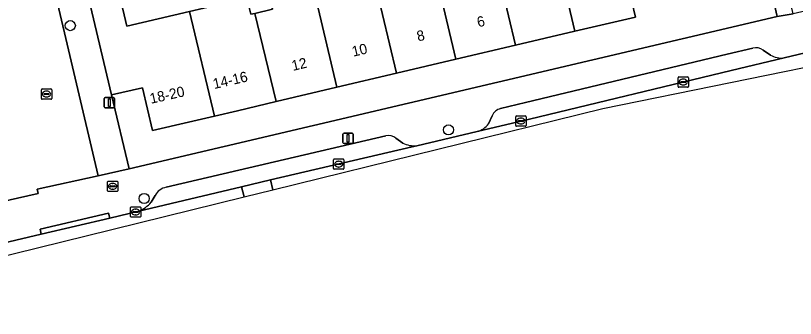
# Model space of a CAD drawing. Extents: x 158472 to 159562, y 388525 to 389606.
# Drawn here: x 159171.7 to 159247.3, y 388546.8 to 388576.2 of the extents above; entities that cross this region are included whole.
import ezdxf

# ---------------------------------------------------------------- set-up
doc = ezdxf.new("R2010")
doc.units = 0
for name, color, linetype in [('IMGEO_Boom', 7, 'Continuous'), ('IMGEO_Brandkraan', 7, 'Continuous'), ('IMGEO_Erf', 7, 'Continuous'), ('IMGEO_Kolk', 7, 'Continuous'), ('IMGEO_Lichtmast', 7, 'Continuous'), ('IMGEO_Pand', 7, 'Continuous'), ('IMGEO_Pand_nummerreeks', 7, 'Continuous'), ('IMGEO_Parkeervlak_open', 7, 'Continuous'), ('IMGEO_Rijbaan_lokaal_open', 7, 'Continuous'), ('IMGEO_Voetpad_gesloten', 7, 'Continuous'), ('IMGEO_Voetpad_open', 7, 'Continuous')]:
    doc.layers.add(name, color=color, linetype=linetype)

msp = doc.modelspace()

# ---------------------------------------------------------------- linework, layer by layer
at = {"layer": 'IMGEO_Boom'}
for centre in [(159177.004, 388575.227), (159213.661, 388565.105), (159184.157, 388558.456)]:
    msp.add_circle(centre, 0.489, dxfattribs=at)
at = {"layer": 'IMGEO_Brandkraan'}
for p, q in [((159180.608, 388559.207), (159180.608, 388560.059)), ((159180.683, 388560.133), (159181.535, 388560.133)), ((159181.096, 388559.913), (159181.121, 388559.913)), ((159181.609, 388560.059), (159181.609, 388559.207)), ((159181.535, 388559.133), (159180.683, 388559.133)), ((159180.867, 388559.627), (159180.867, 388559.639)), ((159181.305, 388559.59), (159180.907, 388559.59)), ((159180.91, 388559.676), (159181.308, 388559.676)), ((159181.119, 388559.353), (159181.094, 388559.353)), ((159181.351, 388559.639), (159181.351, 388559.627))]:
    msp.add_line(p, q, dxfattribs=at)
for points in [[(159180.608, 388559.207), (159180.608, 388560.059)], [(159180.683, 388560.133), (159181.535, 388560.133)], [(159181.609, 388560.059), (159181.609, 388559.207)], [(159181.535, 388559.133), (159180.683, 388559.133)]]:
    msp.add_lwpolyline(points, dxfattribs=at)
for centre, radius, start, end in [((159180.685, 388560.057), 0.0765, 91.55205, 178.44795), ((159180.685, 388560.057), 0.0765, 91.55205, 178.44795), ((159181.533, 388560.057), 0.0765, 1.55205, 88.44795), ((159181.533, 388560.057), 0.0765, 1.55205, 88.44795), ((159180.685, 388559.209), 0.0765, 181.55205, 268.44795), ((159180.685, 388559.209), 0.0765, 181.55205, 268.44795), ((159180.907, 388559.636), 0.0403, 85.87752, 175.75265), ((159180.904, 388559.626), 0.0366, 178.93798, 274.71019), ((159181.308, 388559.633), 0.043, 264.86636, 352.45326), ((159181.312, 388559.638), 0.0386, 1.73085, 96.63898), ((159181.533, 388559.209), 0.0765, 271.55205, 358.44795), ((159181.533, 388559.209), 0.0765, 271.55205, 358.44795)]:
    msp.add_arc(centre, radius, start, end, dxfattribs=at)
for centre, major_axis, ratio, start_param, end_param in [((159181.095, 388559.633), (-0.387, 0.002), 0.722429, 4.712389, 7.853982), ((159181.12, 388559.633), (-0.39, 0.002), 0.717154, 1.570796, 4.712389)]:
    msp.add_ellipse(centre, major_axis=major_axis, ratio=ratio, start_param=start_param, end_param=end_param, dxfattribs=at)
at = {"layer": 'IMGEO_Erf'}
msp.add_lwpolyline([(159231.445, 388577.524), (159231.791, 388576.064), (159225.906, 388574.678), (159220.138, 388573.319), (159214.371, 388571.961), (159208.604, 388570.602), (159202.836, 388569.243), (159196.956, 388567.858), (159193.194, 388566.972), (159190.964, 388566.447), (159188.471, 388565.859), (159184.976, 388565.036), (159183.994, 388569.205), (159181.007, 388568.502), (159182.704, 388561.32), (159245.514, 388576.124), (159240.949, 388596.135)], dxfattribs=at)
msp.add_lwpolyline([(159197.12, 388584.695), (159181.114, 388580.966), (159182.479, 388575.171), (159188.571, 388576.606), (159194.124, 388577.914), (159194.499, 388576.324), (159194.9, 388576.419), (159196.607, 388576.821), (159196.233, 388578.412), (159198.476, 388578.94)], close=True, dxfattribs=at)
at = {"layer": 'IMGEO_Kolk'}
for p, q in [((159235.908, 388569.323), (159235.908, 388570.175)), ((159235.983, 388570.249), (159236.835, 388570.249)), ((159236.167, 388569.743), (159236.167, 388569.755)), ((159236.605, 388569.706), (159236.207, 388569.706)), ((159236.21, 388569.792), (159236.608, 388569.792)), ((159236.396, 388570.029), (159236.421, 388570.029)), ((159236.651, 388569.755), (159236.651, 388569.743)), ((159236.909, 388570.175), (159236.909, 388569.323)), ((159174.198, 388568.156), (159174.198, 388569.008)), ((159174.273, 388569.082), (159175.125, 388569.082)), ((159174.686, 388568.862), (159174.711, 388568.862)), ((159175.199, 388569.008), (159175.199, 388568.156)), ((159236.835, 388569.249), (159235.983, 388569.249)), ((159236.419, 388569.469), (159236.394, 388569.469)), ((159175.125, 388568.082), (159174.273, 388568.082)), ((159174.457, 388568.576), (159174.457, 388568.588)), ((159174.895, 388568.539), (159174.497, 388568.539)), ((159174.5, 388568.625), (159174.898, 388568.625)), ((159174.709, 388568.302), (159174.684, 388568.302)), ((159174.941, 388568.588), (159174.941, 388568.576)), ((159220.176, 388565.538), (159220.176, 388566.39)), ((159220.251, 388566.464), (159221.103, 388566.464)), ((159220.435, 388565.958), (159220.435, 388565.97)), ((159220.873, 388565.921), (159220.475, 388565.921)), ((159220.478, 388566.007), (159220.876, 388566.007)), ((159220.664, 388566.244), (159220.689, 388566.244)), ((159220.919, 388565.97), (159220.919, 388565.958)), ((159221.177, 388566.39), (159221.177, 388565.538)), ((159221.103, 388565.464), (159220.251, 388565.464)), ((159220.687, 388565.684), (159220.662, 388565.684)), ((159202.517, 388561.361), (159202.517, 388562.213)), ((159202.592, 388562.287), (159203.444, 388562.287)), ((159203.005, 388562.067), (159203.03, 388562.067)), ((159203.518, 388562.213), (159203.518, 388561.361)), ((159203.444, 388561.287), (159202.592, 388561.287)), ((159202.776, 388561.781), (159202.776, 388561.793)), ((159203.214, 388561.744), (159202.816, 388561.744)), ((159202.819, 388561.83), (159203.217, 388561.83)), ((159203.028, 388561.507), (159203.003, 388561.507)), ((159203.26, 388561.793), (159203.26, 388561.781)), ((159182.833, 388556.717), (159182.833, 388557.569)), ((159182.908, 388557.643), (159183.76, 388557.643)), ((159183.834, 388557.569), (159183.834, 388556.717)), ((159183.092, 388557.137), (159183.092, 388557.149)), ((159183.53, 388557.1), (159183.132, 388557.1)), ((159183.135, 388557.186), (159183.533, 388557.186)), ((159183.344, 388556.863), (159183.319, 388556.863)), ((159183.321, 388557.423), (159183.346, 388557.423)), ((159183.576, 388557.149), (159183.576, 388557.137)), ((159183.76, 388556.643), (159182.908, 388556.643))]:
    msp.add_line(p, q, dxfattribs=at)
for points in [[(159235.908, 388569.323), (159235.908, 388570.175)], [(159235.983, 388570.249), (159236.835, 388570.249)], [(159236.909, 388570.175), (159236.909, 388569.323)], [(159174.198, 388568.156), (159174.198, 388569.008)], [(159174.273, 388569.082), (159175.125, 388569.082)], [(159175.199, 388569.008), (159175.199, 388568.156)], [(159236.835, 388569.249), (159235.983, 388569.249)], [(159175.125, 388568.082), (159174.273, 388568.082)], [(159220.176, 388565.538), (159220.176, 388566.39)], [(159220.251, 388566.464), (159221.103, 388566.464)], [(159221.177, 388566.39), (159221.177, 388565.538)], [(159221.103, 388565.464), (159220.251, 388565.464)], [(159202.517, 388561.361), (159202.517, 388562.213)], [(159202.592, 388562.287), (159203.444, 388562.287)], [(159203.518, 388562.213), (159203.518, 388561.361)], [(159203.444, 388561.287), (159202.592, 388561.287)], [(159182.833, 388556.717), (159182.833, 388557.569)], [(159182.908, 388557.643), (159183.76, 388557.643)], [(159183.834, 388557.569), (159183.834, 388556.717)], [(159183.76, 388556.643), (159182.908, 388556.643)]]:
    msp.add_lwpolyline(points, dxfattribs=at)
for centre, radius, start, end in [((159235.985, 388570.173), 0.0765, 91.55205, 178.44795), ((159235.985, 388570.173), 0.0765, 91.55205, 178.44795), ((159236.207, 388569.752), 0.0403, 85.87752, 175.75265), ((159236.204, 388569.742), 0.0366, 178.93798, 274.71019), ((159236.608, 388569.749), 0.043, 264.86636, 352.45326), ((159236.612, 388569.754), 0.0386, 1.73085, 96.63898), ((159236.833, 388570.173), 0.0765, 1.55205, 88.44795), ((159236.833, 388570.173), 0.0765, 1.55205, 88.44795), ((159174.275, 388569.006), 0.0765, 91.55205, 178.44795), ((159174.275, 388569.006), 0.0765, 91.55205, 178.44795), ((159175.123, 388569.006), 0.0765, 1.55205, 88.44795), ((159175.123, 388569.006), 0.0765, 1.55205, 88.44795), ((159235.985, 388569.325), 0.0765, 181.55205, 268.44795), ((159235.985, 388569.325), 0.0765, 181.55205, 268.44795), ((159236.833, 388569.325), 0.0765, 271.55205, 358.44795), ((159236.833, 388569.325), 0.0765, 271.55205, 358.44795), ((159174.275, 388568.158), 0.0765, 181.55205, 268.44795), ((159174.275, 388568.158), 0.0765, 181.55205, 268.44795), ((159174.497, 388568.585), 0.0403, 85.87752, 175.75265), ((159174.494, 388568.575), 0.0366, 178.93798, 274.71019), ((159174.898, 388568.582), 0.043, 264.86636, 352.45326), ((159174.902, 388568.587), 0.0386, 1.73085, 96.63898), ((159175.123, 388568.158), 0.0765, 271.55205, 358.44795), ((159175.123, 388568.158), 0.0765, 271.55205, 358.44795), ((159220.253, 388566.388), 0.0765, 91.55205, 178.44795), ((159220.253, 388566.388), 0.0765, 91.55205, 178.44795), ((159220.475, 388565.967), 0.0403, 85.87752, 175.75265), ((159220.472, 388565.957), 0.0366, 178.93798, 274.71019), ((159220.876, 388565.964), 0.043, 264.86636, 352.45326), ((159220.88, 388565.969), 0.0386, 1.73085, 96.63898), ((159221.101, 388566.388), 0.0765, 1.55205, 88.44795), ((159221.101, 388566.388), 0.0765, 1.55205, 88.44795), ((159220.253, 388565.54), 0.0765, 181.55205, 268.44795), ((159220.253, 388565.54), 0.0765, 181.55205, 268.44795), ((159221.101, 388565.54), 0.0765, 271.55205, 358.44795), ((159221.101, 388565.54), 0.0765, 271.55205, 358.44795), ((159202.594, 388562.211), 0.0765, 91.55205, 178.44795), ((159202.594, 388562.211), 0.0765, 91.55205, 178.44795), ((159203.442, 388562.211), 0.0765, 1.55205, 88.44795), ((159203.442, 388562.211), 0.0765, 1.55205, 88.44795), ((159202.594, 388561.363), 0.0765, 181.55205, 268.44795), ((159202.594, 388561.363), 0.0765, 181.55205, 268.44795), ((159202.816, 388561.79), 0.0403, 85.87752, 175.75265), ((159202.813, 388561.78), 0.0366, 178.93798, 274.71019), ((159203.217, 388561.787), 0.043, 264.86636, 352.45326), ((159203.221, 388561.792), 0.0386, 1.73085, 96.63898), ((159203.442, 388561.363), 0.0765, 271.55205, 358.44795), ((159203.442, 388561.363), 0.0765, 271.55205, 358.44795), ((159182.91, 388557.567), 0.0765, 91.55205, 178.44795), ((159182.91, 388557.567), 0.0765, 91.55205, 178.44795), ((159183.758, 388557.567), 0.0765, 1.55205, 88.44795), ((159183.758, 388557.567), 0.0765, 1.55205, 88.44795), ((159182.91, 388556.719), 0.0765, 181.55205, 268.44795), ((159182.91, 388556.719), 0.0765, 181.55205, 268.44795), ((159183.132, 388557.146), 0.0403, 85.87752, 175.75265), ((159183.129, 388557.136), 0.0366, 178.93798, 274.71019), ((159183.533, 388557.143), 0.043, 264.86636, 352.45326), ((159183.537, 388557.148), 0.0386, 1.73085, 96.63898), ((159183.758, 388556.719), 0.0765, 271.55205, 358.44795), ((159183.758, 388556.719), 0.0765, 271.55205, 358.44795)]:
    msp.add_arc(centre, radius, start, end, dxfattribs=at)
for centre, major_axis, ratio, start_param, end_param in [((159236.395, 388569.749), (-0.387, 0.002), 0.722429, 4.712389, 7.853982), ((159236.42, 388569.749), (-0.39, 0.002), 0.717154, 1.570796, 4.712389), ((159174.685, 388568.582), (-0.387, 0.002), 0.722429, 4.712389, 7.853982), ((159174.71, 388568.582), (-0.39, 0.002), 0.717154, 1.570796, 4.712389), ((159220.663, 388565.964), (-0.387, 0.002), 0.722429, 4.712389, 7.853982), ((159220.688, 388565.964), (-0.39, 0.002), 0.717154, 1.570796, 4.712389), ((159203.004, 388561.787), (-0.387, 0.002), 0.722429, 4.712389, 7.853982), ((159203.029, 388561.787), (-0.39, 0.002), 0.717154, 1.570796, 4.712389), ((159183.32, 388557.143), (-0.387, 0.002), 0.722429, 4.712389, 7.853982), ((159183.345, 388557.143), (-0.39, 0.002), 0.717154, 1.570796, 4.712389)]:
    msp.add_ellipse(centre, major_axis=major_axis, ratio=ratio, start_param=start_param, end_param=end_param, dxfattribs=at)
at = {"layer": 'IMGEO_Lichtmast'}
for p, q in [((159180.298, 388567.358), (159180.298, 388568.158)), ((159180.298, 388568.158), (159180.298, 388567.358)), ((159180.398, 388568.258), (159181.188, 388568.258)), ((159181.188, 388568.258), (159180.398, 388568.258)), ((159181.288, 388568.158), (159181.288, 388567.358)), ((159181.288, 388567.358), (159181.288, 388568.158)), ((159181.188, 388567.258), (159180.398, 388567.258)), ((159180.398, 388567.258), (159181.188, 388567.258)), ((159203.433, 388563.902), (159203.433, 388564.702)), ((159203.433, 388564.702), (159203.433, 388563.902)), ((159203.533, 388564.802), (159204.323, 388564.802)), ((159204.323, 388564.802), (159203.533, 388564.802)), ((159204.423, 388564.702), (159204.423, 388563.902)), ((159204.423, 388563.902), (159204.423, 388564.702)), ((159204.323, 388563.802), (159203.533, 388563.802)), ((159203.533, 388563.802), (159204.323, 388563.802))]:
    msp.add_line(p, q, dxfattribs=at)
for points in [[(159180.718, 388568.133), (159180.868, 388568.133), (159180.868, 388567.383), (159180.718, 388567.383), (159180.718, 388568.133)], [(159203.853, 388564.677), (159204.003, 388564.677), (159204.003, 388563.927), (159203.853, 388563.927), (159203.853, 388564.677)]]:
    msp.add_lwpolyline(points, dxfattribs=at)
for centre, start, end in [((159180.398, 388568.158), 90, 180), ((159180.398, 388568.158), 90, 180), ((159181.188, 388568.158), 0, 90), ((159181.188, 388568.158), 360, 90), ((159180.398, 388567.358), 180, 270), ((159180.398, 388567.358), 180, 270), ((159181.188, 388567.358), 270, 0), ((159181.188, 388567.358), 270, 0), ((159203.533, 388564.702), 90, 180), ((159203.533, 388564.702), 90, 180), ((159204.323, 388564.702), 0, 90), ((159204.323, 388564.702), 360, 90), ((159203.533, 388563.902), 180, 270), ((159203.533, 388563.902), 180, 270), ((159204.323, 388563.902), 270, 0), ((159204.323, 388563.902), 270, 0)]:
    msp.add_arc(centre, 0.1, start, end, dxfattribs=at)
at = {"layer": 'IMGEO_Pand'}
for points in [[(159229.73, 388584.76), (159229.516, 388584.616), (159229.405, 388584.59), (159227.265, 388584.086), (159226.917, 388585.562), (159224.693, 388585.038), (159223.33, 388590.824), (159222.167, 388590.55), (159225.906, 388574.678), (159231.791, 388576.064), (159231.445, 388577.524)], [(159222.167, 388590.55), (159220.494, 388590.156), (159221.869, 388584.323), (159219.68, 388583.807), (159220.023, 388582.352), (159218.116, 388581.903), (159220.138, 388573.319), (159225.906, 388574.678)], [(159214.371, 388571.961), (159210.636, 388587.816), (159208.793, 388587.382), (159210.142, 388581.653), (159207.892, 388581.123), (159208.257, 388579.574), (159206.583, 388579.18), (159208.604, 388570.602)], [(159214.371, 388571.961), (159220.138, 388573.319), (159218.116, 388581.903), (159215.674, 388581.328), (159215.311, 388582.869), (159213.077, 388582.342), (159211.727, 388588.073), (159210.636, 388587.816)], [(159199.087, 388585.158), (159197.12, 388584.695), (159198.476, 388578.94), (159196.233, 388578.412), (159196.607, 388576.821), (159194.9, 388576.419), (159196.956, 388567.858), (159202.836, 388569.243)], [(159206.583, 388579.18), (159203.928, 388578.554), (159203.564, 388580.1), (159201.356, 388579.58), (159199.992, 388585.371), (159199.087, 388585.158), (159202.836, 388569.243), (159208.604, 388570.602)], [(159190.964, 388566.447), (159188.571, 388576.606), (159182.479, 388575.171), (159181.114, 388580.966), (159178.232, 388580.287), (159181.007, 388568.502), (159183.994, 388569.205), (159184.976, 388565.036), (159188.471, 388565.859)], [(159190.964, 388566.447), (159193.194, 388566.972), (159196.956, 388567.858), (159194.9, 388576.419), (159194.499, 388576.324), (159194.124, 388577.914), (159188.571, 388576.606)]]:
    msp.add_lwpolyline(points, close=True, dxfattribs=at)
at = {"layer": 'IMGEO_Parkeervlak_open'}
for points in [[(159243.142, 388573.047), (159240.674, 388572.459), (159221.132, 388567.755), (159218.688, 388567.172)], [(159244.867, 388572.373), (159244.165, 388572.847)], [(159216.433, 388564.95), (159221.514, 388566.162), (159241.055, 388570.866), (159246.183, 388572.088)], [(159217.89, 388566.477), (159217.531, 388565.699)], [(159207.586, 388564.536), (159193.346, 388561.214), (159186.305, 388559.536)], [(159209.242, 388563.828), (159208.57, 388564.3)], [(159183.651, 388557.219), (159193.609, 388559.593), (159196.414, 388560.248), (159210.148, 388563.452), (159210.58, 388563.555)], [(159185.224, 388558.749), (159184.837, 388558.081)]]:
    msp.add_lwpolyline(points, dxfattribs=at)
for centre, radius, start, end in [((159243.442, 388571.867), 1.218, 53.59521, 104.2808), ((159245.941, 388574.152), 2.078, 238.87399, 276.68686), ((159218.957, 388566.057), 1.147, 103.57864, 158.52835), ((159215.958, 388566.825), 1.934, 284.20686, 324.3928), ((159207.8, 388563.258), 1.296, 53.53429, 99.49186), ((159210.449, 388566.33), 2.778, 244.24017, 272.69562), ((159186.512, 388558.116), 1.435, 98.27843, 153.83302), ((159182.242, 388560.405), 3.484, 293.86233, 318.15794)]:
    msp.add_arc(centre, radius, start, end, dxfattribs=at)
at = {"layer": 'IMGEO_Rijbaan_lokaal_open'}
for points in [[(159167.373, 388608.491), (159161.72, 388607.241), (159164.57, 388595.141), (159166.293, 388595.522), (159166.762, 388593.532), (159165.038, 388593.151), (159168.127, 388580.036), (159169.851, 388580.417), (159170.357, 388578.269), (159164.637, 388577.004), (159169.077, 388558.152), (159169.142, 388557.878), (159173.898, 388558.93), (159173.799, 388559.349), (159179.702, 388560.654), (159175.232, 388579.635), (159174.222, 388579.412)], [(159193.843, 388558.605), (159196.64, 388559.294), (159196.414, 388560.248), (159193.609, 388559.593), (159193.843, 388558.605)]]:
    msp.add_lwpolyline(points, close=True, dxfattribs=at)
for points in [[(159259.945, 388575.255), (159258.858, 388575.11), (159255.627, 388574.338), (159248.244, 388572.579), (159246.183, 388572.088), (159241.055, 388570.866), (159221.514, 388566.162), (159216.433, 388564.95), (159210.58, 388563.555), (159210.148, 388563.452), (159196.414, 388560.248), (159196.64, 388559.294)], [(159196.64, 388559.294), (159228.618, 388567.179), (159253.363, 388572.246), (159263.368, 388574.295), (159263.368, 388574.295), (159263.303, 388574.563)], [(159125.989, 388548.824), (159128.572, 388547.396), (159146.022, 388546.814), (159178.533, 388554.83), (159193.843, 388558.605), (159193.843, 388558.605), (159193.609, 388559.593), (159183.651, 388557.219), (159180.83, 388556.547), (159174.19, 388554.983), (159169.234, 388553.816), (159149.019, 388548.845)]]:
    msp.add_lwpolyline(points, dxfattribs=at)
at = {"layer": 'IMGEO_Voetpad_gesloten'}
msp.add_lwpolyline([(159180.83, 388556.547), (159180.72, 388557.034), (159174.08, 388555.47), (159174.19, 388554.983)], close=True, dxfattribs=at)
at = {"layer": 'IMGEO_Voetpad_open'}
for points in [[(159230.788, 388652.502), (159229.048, 388652.044), (159229.294, 388650.743), (159229.574, 388649.566), (159242.23, 388596.442), (159240.949, 388596.135), (159245.514, 388576.124), (159247.052, 388576.361), (159242.861, 388593.978)], [(159167.373, 388608.491), (159174.222, 388579.412), (159175.232, 388579.635), (159179.702, 388560.654), (159182.704, 388561.32), (159181.007, 388568.502), (159178.232, 388580.287), (159177.94, 388581.388), (159177.021, 388581.185), (159170.055, 388610.56)], [(159284.448, 388584.604), (159263.015, 388579.505), (159257.184, 388578.118), (159255.718, 388577.769), (159255.567, 388578.404), (159253.767, 388577.959), (159247.052, 388576.361), (159245.514, 388576.124), (159182.704, 388561.32), (159179.702, 388560.654), (159173.799, 388559.349), (159173.898, 388558.93), (159169.142, 388557.878), (159169.077, 388558.152), (159168.333, 388557.977), (159149.026, 388553.544)], [(159246.183, 388572.088), (159248.244, 388572.579), (159248.134, 388573.066), (159255.517, 388574.825), (159255.627, 388574.338), (159258.858, 388575.11), (159259.945, 388575.255)], [(159218.688, 388567.172), (159221.132, 388567.755), (159240.674, 388572.459), (159243.142, 388573.047)], [(159244.165, 388572.847), (159244.867, 388572.373)], [(159217.531, 388565.699), (159217.89, 388566.477)], [(159186.305, 388559.536), (159193.346, 388561.214), (159207.586, 388564.536)], [(159208.57, 388564.3), (159209.242, 388563.828)], [(159210.58, 388563.555), (159216.433, 388564.95)], [(159184.837, 388558.081), (159185.224, 388558.749)], [(159169.234, 388553.816), (159174.19, 388554.983), (159174.08, 388555.47), (159180.72, 388557.034), (159180.83, 388556.547), (159183.651, 388557.219)]]:
    msp.add_lwpolyline(points, dxfattribs=at)
for centre, radius, start, end in [((159243.442, 388571.867), 1.218, 53.59521, 104.2808), ((159245.941, 388574.152), 2.078, 238.87399, 276.68686), ((159218.957, 388566.057), 1.147, 103.57864, 158.52835), ((159215.958, 388566.825), 1.934, 284.20686, 324.3928), ((159207.8, 388563.258), 1.296, 53.53429, 99.49186), ((159210.449, 388566.33), 2.778, 244.24017, 272.69562), ((159186.512, 388558.116), 1.435, 98.27843, 153.83302), ((159182.242, 388560.405), 3.484, 293.86233, 318.15794)]:
    msp.add_arc(centre, radius, start, end, dxfattribs=at)

# ---------------------------------------------------------------- texts
at = {"layer": 'IMGEO_Pand_nummerreeks'}
for s, rotation, p in [('6', 13.25593, (159216.546, 388575.062)), ('8', 13.25593, (159210.711, 388573.687)), ('10', 13.25593, (159204.423, 388572.207)), ('12', 13.25593, (159198.578, 388570.829)), ('14-16', 12.84965, (159190.945, 388569.07)), ('18-20', 12.70273, (159184.821, 388567.639))]:
    msp.add_text(s, height=1, rotation=rotation, dxfattribs=at).set_placement(p)

doc.saveas('drawing.dxf')
